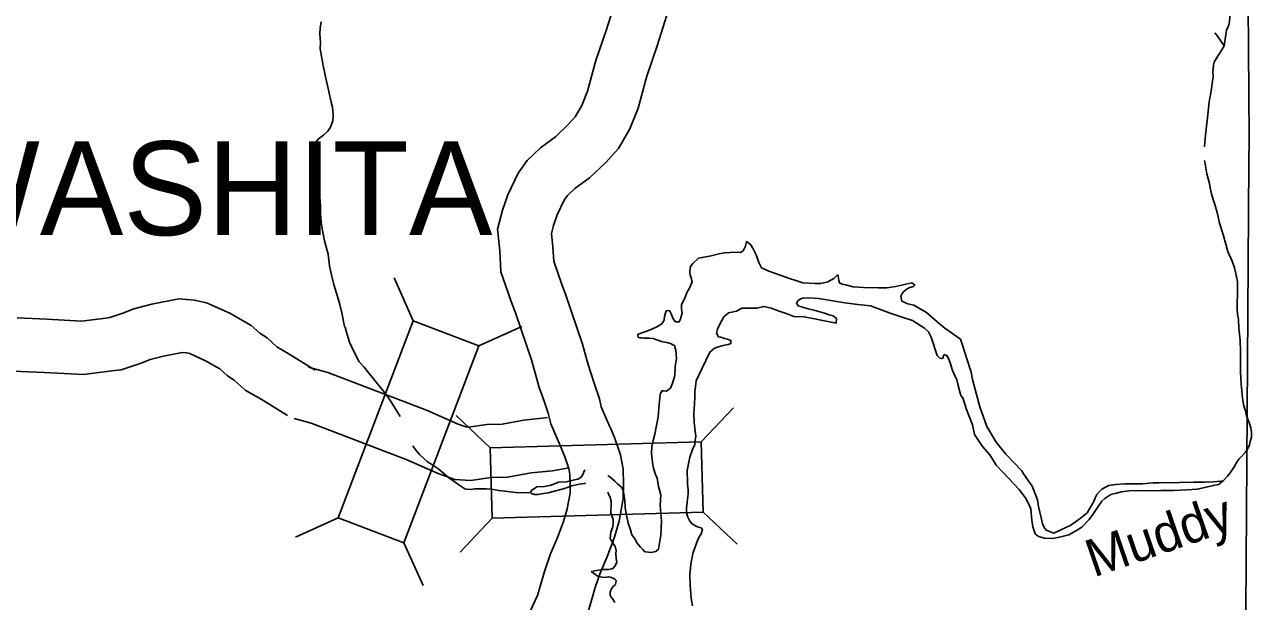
# Model space of a CAD drawing. Extents: x -492261 to -432772, y 1441225 to 1452922.
# Drawn here: x -461749.9 to -461577.2, y 1452450.6 to 1452531.8 of the extents above; entities that cross this region are included whole.
import ezdxf

# ---------------------------------------------------------------- set-up
doc = ezdxf.new("R2010")
doc.units = 0
doc.layers.add('Default', color=7, linetype='Continuous')

msp = doc.modelspace()

# ---------------------------------------------------------------- linework, layer by layer
at = {"layer": 'Default'}
for p, q in [((-461695.19, 1452490.08), (-461697.89, 1452496.1)), ((-461685.94, 1452486.56), (-461679.91, 1452489.26)), ((-461684.33, 1452472.2), (-461689.13, 1452476.73)), ((-461654.64, 1452473.04), (-461650.11, 1452477.83)), ((-461654.36, 1452463.14), (-461649.57, 1452458.61)), ((-461705.75, 1452462.32), (-461711.77, 1452459.62)), ((-461684.05, 1452462.3), (-461688.58, 1452457.51)), ((-461696.49, 1452458.8), (-461693.79, 1452452.78))]:
    msp.add_line(p, q, dxfattribs=at)
for points in [[(-461578.75, 1452625.52), (-461578.06, 1452582), (-461577.93, 1452578.52), (-461577.48, 1452515.76), (-461577.51, 1452512.25), (-461577.95, 1452449.22), (-461577.85, 1452446.09), (-461578.93, 1452374.81)], [(-461666.57, 1452535.57), (-461667.96, 1452531.08), (-461669.45, 1452526.7), (-461670.65, 1452522.39), (-461671.45, 1452520.39), (-461672.39, 1452518.77), (-461673.46, 1452517.58), (-461675.16, 1452515.98), (-461677.28, 1452514.43), (-461679.14, 1452512.64), (-461680.41, 1452510.86), (-461681.87, 1452507.79), (-461682.61, 1452505.64), (-461683.32, 1452502.98), (-461683.01, 1452499.9), (-461682.83, 1452496.95), (-461681.38, 1452492.8), (-461680.79, 1452491.18), (-461678.52, 1452484.55), (-461677.92, 1452482.35), (-461677.43, 1452480.69), (-461676.75, 1452478.75), (-461676.2, 1452477.05), (-461675.83, 1452475.57), (-461674.37, 1452472.16)], [(-461659.26, 1452533.83), (-461660.82, 1452528.76), (-461662.28, 1452524.48), (-461663.53, 1452519.99), (-461664.69, 1452517.09), (-461666.3, 1452514.34), (-461668.08, 1452512.34), (-461670.37, 1452510.19), (-461672.45, 1452508.68), (-461673.44, 1452507.72), (-461673.92, 1452507.04), (-461674.91, 1452504.96), (-461675.43, 1452503.46), (-461675.72, 1452502.37), (-461675.53, 1452500.49), (-461675.41, 1452498.44), (-461674.32, 1452495.33), (-461673.72, 1452493.69), (-461671.35, 1452486.76), (-461670.7, 1452484.4), (-461670.29, 1452483), (-461669.64, 1452481.14), (-461668.98, 1452479.09), (-461668.7, 1452477.97), (-461667.48, 1452475.12)], [(-461580.69, 1452530.97), (-461580.42, 1452531.47), (-461580.31, 1452531.88), (-461580.22, 1452532.71), (-461580.2, 1452533.38), (-461580.25, 1452533.97)], [(-461697.04, 1452476.61), (-461697.53, 1452477.43), (-461698.16, 1452478.44), (-461698.77, 1452479.34), (-461699.58, 1452480.38), (-461700.01, 1452480.95), (-461702.13, 1452483.56), (-461702.79, 1452484.3), (-461703.5, 1452485.64), (-461703.81, 1452486.37), (-461704.14, 1452487.04), (-461704.35, 1452487.66), (-461704.56, 1452488.48), (-461704.79, 1452489.16), (-461704.86, 1452489.28), (-461705.23, 1452491.18), (-461705.52, 1452492.35), (-461705.83, 1452493.5), (-461706.35, 1452495.17), (-461706.71, 1452496.54), (-461706.97, 1452497.82), (-461707.16, 1452499.42), (-461707.66, 1452501.34), (-461707.95, 1452502.76), (-461708.13, 1452503.89), (-461708.25, 1452505.14), (-461708.26, 1452506.26), (-461708.27, 1452506.91), (-461708.32, 1452507.49), (-461708.53, 1452508.36), (-461708.81, 1452509.04), (-461709.09, 1452509.81), (-461709.35, 1452510.53), (-461709.59, 1452511.86), (-461709.57, 1452512.38), (-461709.6, 1452513.01), (-461709.53, 1452513.51), (-461709.44, 1452513.93), (-461709.37, 1452514.24), (-461709.22, 1452514.69), (-461709, 1452515.12), (-461708.56, 1452515.65), (-461707.84, 1452516.21), (-461707.22, 1452516.76), (-461706.83, 1452517.32), (-461706.49, 1452518.2), (-461706.45, 1452519.07), (-461706.56, 1452520.15), (-461706.74, 1452520.85), (-461707.26, 1452523.19), (-461707.53, 1452524.42), (-461707.87, 1452526.02), (-461708.29, 1452528.34), (-461708.25, 1452529.29), (-461708.3, 1452529.74), (-461708.34, 1452530.44), (-461708.27, 1452531.27), (-461708.15, 1452532.15)], [(-461583.76, 1452514.57), (-461583.76, 1452514.58), (-461583.67, 1452515.74), (-461583.58, 1452516.61), (-461583.46, 1452517.44), (-461583.35, 1452518.62), (-461583.13, 1452520.87), (-461583.01, 1452521.45), (-461582.89, 1452522.13), (-461582.73, 1452523.11), (-461582.63, 1452523.81), (-461582.56, 1452524.43), (-461582.57, 1452525.14), (-461582.55, 1452525.51), (-461582.48, 1452526.09), (-461582.39, 1452526.49), (-461581.85, 1452527.42), (-461581.55, 1452527.83), (-461581.31, 1452528.2), (-461580.99, 1452528.78), (-461580.69, 1452530.97)], [(-461580.99, 1452528.78), (-461581.95, 1452530.15), (-461582.33, 1452530.62)], [(-461581.18, 1452467.48), (-461580.53, 1452468.17), (-461580.14, 1452468.67), (-461579.57, 1452469.5), (-461579.16, 1452470.26), (-461578.89, 1452470.64), (-461578.39, 1452471.14), (-461578, 1452471.57), (-461577.78, 1452471.9), (-461577.6, 1452472.2), (-461577.43, 1452472.61), (-461577.34, 1452473.08), (-461577.17, 1452473.69), (-461577.15, 1452474.34), (-461577.23, 1452474.99), (-461577.41, 1452475.59), (-461577.67, 1452476.23), (-461577.88, 1452476.88), (-461578.01, 1452477.38), (-461578.24, 1452478.08), (-461578.37, 1452478.83), (-461578.48, 1452479.58), (-461578.51, 1452480.18), (-461578.6, 1452481.15), (-461578.65, 1452481.98), (-461578.69, 1452482.88), (-461578.69, 1452485.63), (-461578.76, 1452487.33), (-461578.93, 1452489.03), (-461578.99, 1452490.23), (-461579.1, 1452491.01), (-461579.15, 1452491.68), (-461579.17, 1452492.79), (-461579.12, 1452493.59), (-461579.11, 1452494.34), (-461579.14, 1452495.56), (-461579.33, 1452496.71), (-461579.54, 1452497.51), (-461579.87, 1452498.46), (-461580.49, 1452499.83), (-461581.14, 1452502.2), (-461581.63, 1452503.8), (-461581.99, 1452505.29), (-461582.33, 1452506.44), (-461582.53, 1452507.14), (-461582.77, 1452507.94), (-461582.95, 1452508.76), (-461583.08, 1452509.39), (-461583.44, 1452510.73), (-461583.6, 1452511.58), (-461583.74, 1452512.43), (-461583.75, 1452512.62)], [(-461659.53, 1452480.14), (-461658.98, 1452480.57), (-461658.66, 1452481.27), (-461658.33, 1452482.37), (-461658.31, 1452483.62), (-461658.13, 1452484.77), (-461658.23, 1452485.87), (-461658.4, 1452486.6), (-461658.55, 1452486.65), (-461658.98, 1452486.88), (-461659.48, 1452487), (-461660.23, 1452487.15), (-461660.87, 1452487.38), (-461661.42, 1452487.58), (-461661.95, 1452487.63), (-461662.35, 1452487.63), (-461662.7, 1452487.6), (-461663.05, 1452487.65), (-461663.12, 1452487.65), (-461663.3, 1452487.65), (-461663.5, 1452487.75), (-461663.55, 1452487.95), (-461663.57, 1452488.08), (-461663.5, 1452488.2), (-461663.22, 1452488.28), (-461662.85, 1452488.4), (-461662.3, 1452488.58), (-461661.5, 1452488.95), (-461660.9, 1452489.2), (-461660.2, 1452489.63), (-461659.87, 1452490.15), (-461659.8, 1452490.65), (-461659.72, 1452490.98), (-461659.62, 1452491.33), (-461659.55, 1452491.46), (-461659.1, 1452491.51), (-461658.85, 1452491.05), (-461658.6, 1452490.33), (-461658.25, 1452489.93), (-461657.73, 1452489.9), (-461657.58, 1452490.18), (-461657.3, 1452491.15), (-461657.4, 1452491.68), (-461657.4, 1452492.38), (-461656.95, 1452493.23), (-461656.6, 1452494.13), (-461656.32, 1452494.58), (-461655.92, 1452495.56), (-461656, 1452495.88), (-461656.07, 1452496.13), (-461656.17, 1452496.51), (-461656.22, 1452496.78), (-461656.25, 1452496.86), (-461656.25, 1452497.04), (-461656.12, 1452497.69), (-461655.82, 1452498.14), (-461655, 1452498.89), (-461653.25, 1452499.21), (-461652.1, 1452499.51), (-461651.35, 1452499.61), (-461650.58, 1452499.66), (-461649.58, 1452499.71), (-461649.1, 1452499.69), (-461648.73, 1452499.91), (-461648.38, 1452500.56), (-461648.28, 1452501.21), (-461647.71, 1452500.79), (-461647.36, 1452500.31), (-461646.88, 1452499.33), (-461646.53, 1452498.26), (-461646.13, 1452497.53), (-461645.11, 1452497.03), (-461643.54, 1452496.48), (-461642.19, 1452496.01), (-461641.29, 1452495.73), (-461640.32, 1452495.4), (-461638.6, 1452495.3), (-461637.8, 1452495.3), (-461636.8, 1452495.53), (-461635.95, 1452496.03), (-461635.57, 1452496.38), (-461635.45, 1452496.53), (-461635.35, 1452496.4), (-461635.3, 1452496), (-461635.27, 1452495.75), (-461635.17, 1452495.4), (-461634.8, 1452495.23), (-461634.3, 1452495.13), (-461633.23, 1452494.83), (-461631.8, 1452494.75), (-461629.68, 1452494.7), (-461628.48, 1452494.68), (-461627.26, 1452494.88), (-461626.39, 1452495.08), (-461625.81, 1452495.23), (-461624.96, 1452495.4), (-461624.56, 1452495.1), (-461624.76, 1452494.9), (-461625.24, 1452494.75), (-461625.61, 1452494.55), (-461626.11, 1452494.2)], [(-461626.11, 1452494.2), (-461626.36, 1452493.9), (-461626.54, 1452493.52), (-461626.39, 1452492.82), (-461625.56, 1452492.45), (-461624.69, 1452492.25), (-461622.92, 1452491.25), (-461621.39, 1452489.94), (-461620.32, 1452489.04), (-461618.1, 1452487.47), (-461617.88, 1452486.76), (-461617.2, 1452484.56), (-461616.63, 1452482.81), (-461616.43, 1452481.78), (-461615.88, 1452479.71), (-461615.41, 1452477.93), (-461614.41, 1452475.18), (-461613.12, 1452473), (-461611.72, 1452471.27), (-461609.5, 1452468.92), (-461609.27, 1452468.54), (-461608.03, 1452466.79), (-461607.85, 1452466.32), (-461607.3, 1452464.84), (-461607.13, 1452463.94), (-461606.73, 1452462.16), (-461606.56, 1452461.49), (-461606.36, 1452460.98), (-461606.08, 1452460.61), (-461604.96, 1452460.18), (-461602.61, 1452461.28), (-461601.26, 1452462.21), (-461600.31, 1452463.04), (-461599.96, 1452463.61), (-461599.34, 1452464.64), (-461599.16, 1452465.16), (-461598.94, 1452465.59), (-461598.36, 1452466.21), (-461598.21, 1452466.34), (-461597.62, 1452466.69), (-461597.22, 1452466.86), (-461596.24, 1452467.04), (-461594.97, 1452467.09), (-461593.74, 1452467.09), (-461592.5, 1452467.11), (-461590.97, 1452467.24), (-461590.17, 1452467.24), (-461587.3, 1452467.31), (-461585.33, 1452467.34), (-461583.76, 1452467.36), (-461582.51, 1452467.39), (-461581.48, 1452467.48), (-461581.18, 1452467.48), (-461581.78, 1452467.03), (-461582.53, 1452466.86), (-461583.71, 1452466.61), (-461584.81, 1452466.36), (-461586.25, 1452466.26), (-461588.15, 1452466.19), (-461589.9, 1452466.19), (-461591.62, 1452466.14), (-461593.1, 1452466.16), (-461594.39, 1452466.14), (-461595.44, 1452465.99), (-461596.17, 1452465.79), (-461596.94, 1452465.61), (-461597.79, 1452465.06), (-461598.22, 1452464.69), (-461598.92, 1452463.66), (-461599.47, 1452462.81), (-461600.02, 1452462.11), (-461601.04, 1452461.03), (-461601.86, 1452460.48), (-461602.86, 1452459.91), (-461604.16, 1452459.58), (-461605.16, 1452459.41), (-461606.31, 1452459.46), (-461607.16, 1452459.68), (-461607.63, 1452460.08), (-461607.93, 1452461.06), (-461608.06, 1452461.99), (-461608.23, 1452463.59), (-461608.35, 1452463.91), (-461608.88, 1452464.99), (-461609.85, 1452466.32), (-461611.35, 1452467.89), (-461613.09, 1452469.75), (-461613.97, 1452471.17), (-461615.04, 1452472.35), (-461616.14, 1452474.05), (-461616.44, 1452475.4), (-461617.26, 1452477.58), (-461617.81, 1452479.23), (-461618.08, 1452479.56), (-461618.21, 1452480.08), (-461618.48, 1452481.16), (-461618.63, 1452481.73), (-461619, 1452482.56), (-461619.28, 1452483.19), (-461619.53, 1452484.01), (-461619.7, 1452484.54)], [(-461750.96, 1452490.47), (-461746.77, 1452490.29), (-461741.88, 1452490.03), (-461738.48, 1452490.45), (-461737.93, 1452490.51), (-461736.08, 1452491.14), (-461734.55, 1452491.74), (-461731.99, 1452492.41), (-461728.2, 1452493.15), (-461726.02, 1452492.99), (-461724.28, 1452492.6), (-461720.99, 1452491.14), (-461718.03, 1452489.4), (-461716.8, 1452488.32), (-461715.77, 1452487.66), (-461714.4, 1452486.38), (-461712.78, 1452485.47), (-461708.98, 1452483.13)], [(-461619.7, 1452484.54), (-461620, 1452485.11), (-461620.42, 1452485.31), (-461620.55, 1452485.04), (-461620.57, 1452484.81), (-461620.77, 1452484.74), (-461621.02, 1452484.81), (-461621.4, 1452485.16), (-461621.7, 1452486.01), (-461621.97, 1452486.92), (-461622.25, 1452487.77), (-461622.64, 1452488.52), (-461623.17, 1452489.04), (-461624.87, 1452490.12), (-461626.19, 1452490.52), (-461628.04, 1452491.15), (-461628.79, 1452491.4), (-461630.78, 1452492.17), (-461632.6, 1452492.35), (-461634.4, 1452492.57), (-461636.4, 1452492.9), (-461637.22, 1452493.05), (-461638.12, 1452493.18), (-461639.47, 1452493.28), (-461640.32, 1452493.25), (-461640.67, 1452493.15), (-461641.04, 1452492.85), (-461641.17, 1452492.63), (-461641.22, 1452492.53), (-461640.99, 1452492.18), (-461640.37, 1452491.98), (-461639.57, 1452491.75), (-461638.6, 1452491.5), (-461637.28, 1452491.15), (-461636.6, 1452490.92), (-461636.05, 1452490.75), (-461635.6, 1452490.4), (-461635.63, 1452489.75), (-461637.03, 1452490.02), (-461638.7, 1452490.35), (-461640.12, 1452490.6), (-461641.57, 1452490.65), (-461642.54, 1452491.05), (-461643.67, 1452491.4), (-461644.79, 1452491.85), (-461645.84, 1452492.08), (-461646.79, 1452491.83), (-461647.99, 1452491.83), (-461648.91, 1452491.83), (-461649.66, 1452491.43), (-461650.81, 1452491.2), (-461651.43, 1452490.6), (-461652.03, 1452489.58), (-461652.36, 1452488.9), (-461652.48, 1452488.33), (-461652.21, 1452487.82), (-461651.86, 1452487.75), (-461651.34, 1452487.55), (-461650.94, 1452487.47), (-461650.44, 1452487.3), (-461650.46, 1452486.85), (-461650.86, 1452486.72), (-461651.56, 1452486.6), (-461652.19, 1452486.4), (-461652.76, 1452486.2), (-461653.43, 1452485.65), (-461654.56, 1452483.32), (-461655.34, 1452481.59), (-461655.51, 1452480.02), (-461655.51, 1452479.34), (-461655.59, 1452478.32), (-461655.69, 1452476.99), (-461655.64, 1452475.76), (-461655.49, 1452474.54), (-461655.37, 1452473.84), (-461655.47, 1452473.19), (-461655.54, 1452472.66), (-461655.87, 1452471.96), (-461656.22, 1452470.88), (-461656.62, 1452468.98), (-461656.57, 1452467.28), (-461656.57, 1452467.13), (-461656.49, 1452466.28), (-461656.47, 1452465.68), (-461656.57, 1452464.93), (-461656.6, 1452464.5), (-461656.7, 1452463.7), (-461656.72, 1452463.15), (-461656.65, 1452462.85), (-461656.5, 1452462.42), (-461656.22, 1452461.85), (-461655.97, 1452461.52), (-461655.65, 1452461.3), (-461655.18, 1452461.05), (-461654.83, 1452460.97), (-461654.63, 1452460.9), (-461654.43, 1452460.7), (-461654.63, 1452460.05), (-461655.03, 1452459.45), (-461655.3, 1452458.77), (-461655.8, 1452457.32)], [(-461751.58, 1452482.98), (-461747.12, 1452482.8), (-461741.63, 1452482.51), (-461737.64, 1452483), (-461736.29, 1452483.14), (-461733.49, 1452484.1), (-461732.23, 1452484.6), (-461730.33, 1452485.09), (-461727.74, 1452485.6), (-461727.12, 1452485.55), (-461726.66, 1452485.44), (-461724.42, 1452484.45), (-461722.43, 1452483.29), (-461721.32, 1452482.31), (-461720.4, 1452481.72), (-461718.87, 1452480.29), (-461716.6, 1452479.01), (-461712.91, 1452476.74)], [(-461709.93, 1452483.54), (-461707.2, 1452482.77), (-461693.32, 1452477.49), (-461688.84, 1452475.52), (-461687.78, 1452475.13), (-461687.4, 1452475.11), (-461684.82, 1452475.46), (-461682.68, 1452475.53), (-461679.63, 1452476.08), (-461676.63, 1452476.38), (-461676.26, 1452476.45)], [(-461667.78, 1452468.24), (-461667.56, 1452468.13), (-461666.81, 1452467.48), (-461666.41, 1452467.13), (-461665.88, 1452466.63), (-461665.61, 1452466.18), (-461665.53, 1452465.68), (-461665.39, 1452464.78), (-461665.34, 1452463.75), (-461665.16, 1452462.7), (-461664.91, 1452461.58), (-461664.59, 1452460.63), (-461664.39, 1452459.92), (-461663.94, 1452459.3), (-461663.74, 1452458.9), (-461663.52, 1452458.55), (-461663.19, 1452458.2), (-461662.84, 1452457.85), (-461662.57, 1452457.55), (-461662.42, 1452457.52), (-461662.04, 1452457.5), (-461661.65, 1452457.45), (-461661.27, 1452457.55), (-461661.02, 1452457.6), (-461660.67, 1452457.92), (-461660.45, 1452459.02), (-461660.32, 1452459.9), (-461660.22, 1452461.85), (-461660.42, 1452464.13), (-461660.34, 1452465.58), (-461660.66, 1452466.73), (-461660.84, 1452467.91), (-461661.06, 1452468.41), (-461661.34, 1452469.33), (-461661.44, 1452469.78), (-461661.56, 1452470.51), (-461661.64, 1452471.39), (-461661.58, 1452472.39), (-461661.38, 1452473.19), (-461661.18, 1452474.09), (-461660.96, 1452475.09), (-461660.71, 1452476.54), (-461660.56, 1452478.34), (-461660.48, 1452479.24), (-461660.41, 1452479.69), (-461660.18, 1452480.19), (-461659.98, 1452480.22), (-461659.53, 1452480.14)], [(-461711.96, 1452476.32), (-461709.55, 1452475.64), (-461696.17, 1452470.55), (-461691.66, 1452468.57), (-461689.33, 1452467.71), (-461687.11, 1452467.58), (-461684.19, 1452467.98), (-461681.89, 1452468.05), (-461678.59, 1452468.65), (-461675.56, 1452468.95), (-461673.27, 1452469.38)], [(-461667.47, 1452475.1), (-461666.85, 1452473.64), (-461665.99, 1452471.19), (-461665.64, 1452469.19), (-461665.58, 1452467.11), (-461665.61, 1452465.06), (-461666.2, 1452461.87), (-461666.89, 1452459.45), (-461667.91, 1452456.73), (-461668.88, 1452454.54), (-461669.55, 1452452.53), (-461670.63, 1452448.76)], [(-461678.69, 1452465.88), (-461680.07, 1452465.86), (-461680.77, 1452465.88), (-461682.31, 1452466.06), (-461683.14, 1452466.15), (-461683.89, 1452466.29), (-461684.26, 1452466.34), (-461684.89, 1452466.41), (-461685.51, 1452466.42), (-461686.06, 1452466.42), (-461686.46, 1452466.39), (-461686.58, 1452466.39), (-461687.01, 1452466.33), (-461687.68, 1452466.35), (-461687.91, 1452466.4), (-461688.64, 1452466.89), (-461689.44, 1452467.46), (-461690.22, 1452468.02), (-461691.58, 1452469.18), (-461692.41, 1452469.75), (-461692.86, 1452470), (-461693.19, 1452470.19), (-461694.32, 1452471.25), (-461694.78, 1452471.78), (-461695.13, 1452472.32), (-461695.22, 1452472.47)], [(-461674.37, 1452472.18), (-461673.85, 1452470.93), (-461673.27, 1452469.28), (-461673.12, 1452468.43), (-461673.08, 1452467.06), (-461673.1, 1452465.81), (-461673.51, 1452463.59), (-461674.02, 1452461.8), (-461674.86, 1452459.57), (-461675.88, 1452457.25), (-461676.72, 1452454.76), (-461677.69, 1452451.38), (-461678.99, 1452448.56)], [(-461670.93, 1452467.22), (-461671.08, 1452467.18), (-461671.83, 1452467.06), (-461672.83, 1452466.83), (-461673.87, 1452466.46), (-461675.3, 1452466.06), (-461676.2, 1452465.86), (-461677.12, 1452465.68), (-461677.57, 1452465.63), (-461678.09, 1452465.63), (-461678.54, 1452465.76), (-461678.69, 1452465.88), (-461678.54, 1452466.18), (-461677.77, 1452466.71), (-461676.72, 1452466.73), (-461675.77, 1452466.91), (-461674.75, 1452467.36), (-461673.67, 1452467.38), (-461672.5, 1452467.66), (-461672.03, 1452467.78), (-461671.6, 1452467.98), (-461671.33, 1452468.31), (-461671.04, 1452469.08)], [(-461667.35, 1452460.29), (-461667.31, 1452460.43), (-461667.11, 1452460.93), (-461667.01, 1452461.43), (-461667.04, 1452462.1), (-461667.23, 1452462.6), (-461667.38, 1452463.03), (-461667.33, 1452464.23), (-461667.33, 1452464.68), (-461667.46, 1452465.18), (-461667.68, 1452465.71), (-461667.76, 1452465.92)], [(-461670.11, 1452454.75), (-461668.6, 1452455.06), (-461667.69, 1452455.07), (-461667.24, 1452455.15), (-461667.02, 1452455.22), (-461666.79, 1452455.5), (-461666.52, 1452456.05), (-461666.59, 1452456.65), (-461666.64, 1452457.27), (-461666.61, 1452457.75), (-461666.66, 1452457.9), (-461666.76, 1452458.27), (-461666.96, 1452458.57), (-461667.45, 1452459.41), (-461667.35, 1452460.29)], [(-461655.8, 1452457.32), (-461656.1, 1452455.79), (-461656.23, 1452454.34), (-461656.18, 1452452.84), (-461656.06, 1452451.01), (-461655.88, 1452449.94)], [(-461666.79, 1452450.42), (-461667.07, 1452450.87), (-461667.32, 1452451.17), (-461667.44, 1452451.44), (-461667.44, 1452451.84), (-461667.34, 1452452.12), (-461667.22, 1452452.44), (-461666.97, 1452452.72), (-461666.72, 1452452.94), (-461666.59, 1452453.52), (-461666.79, 1452453.69), (-461667.09, 1452453.82), (-461667.44, 1452453.97), (-461667.72, 1452454.04), (-461667.97, 1452453.97), (-461668.19, 1452453.94), (-461669.13, 1452454.06), (-461670.11, 1452454.75)]]:
    msp.add_lwpolyline(points, dxfattribs=at)
for points in [[(-461695.19, 1452490.08), (-461705.75, 1452462.32), (-461696.49, 1452458.8), (-461685.94, 1452486.56)], [(-461654.64, 1452473.04), (-461684.33, 1452472.2), (-461684.05, 1452462.3), (-461654.36, 1452463.14)]]:
    msp.add_lwpolyline(points, close=True, dxfattribs=at)

# ---------------------------------------------------------------- texts
msp.add_text('WASHITA', height=13.2, dxfattribs=at).set_placement((-461764.43, 1452502.12))
msp.add_text('Muddy', height=5.28, rotation=19, dxfattribs=at).set_placement((-461599.36, 1452453.91))

doc.saveas('drawing.dxf')
